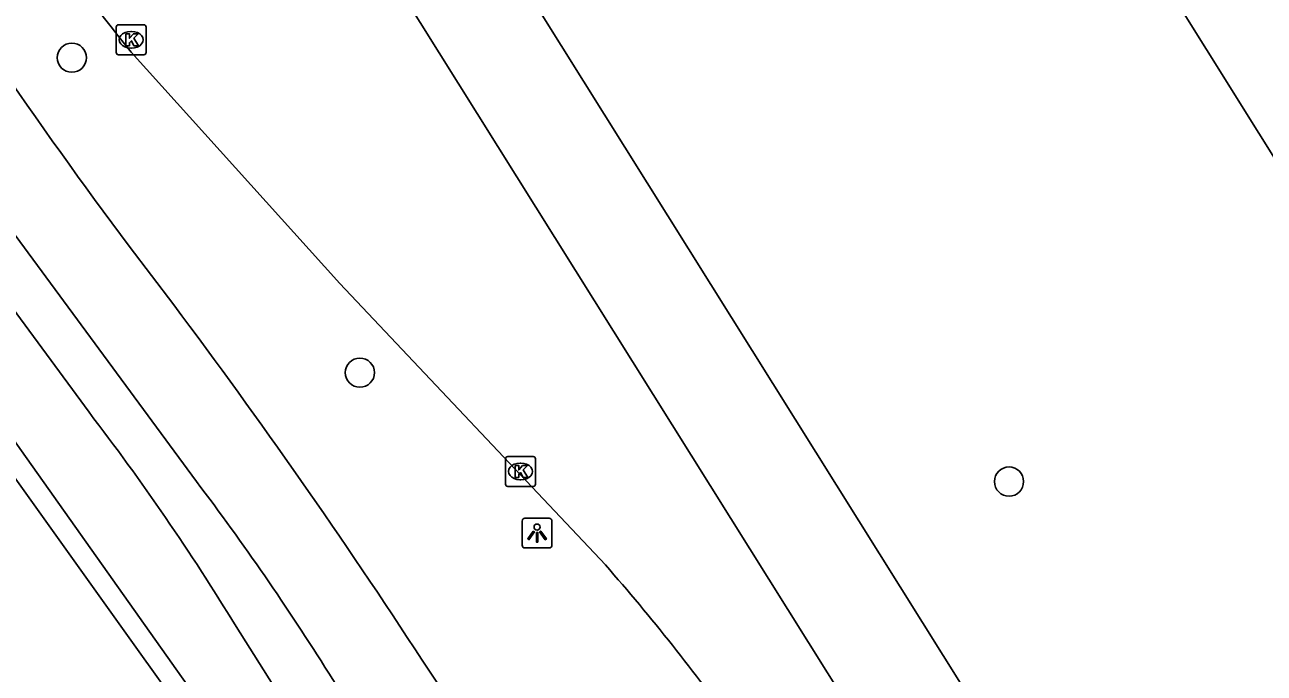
# Model space of a CAD drawing. Extents: x 159353 to 160616, y 385893 to 387321.
# Drawn here: x 160407.4 to 160448.91, y 386721.17 to 386742.88 of the extents above; entities that cross this region are included whole.
import ezdxf

# ---------------------------------------------------------------- set-up
doc = ezdxf.new("R2010")
doc.units = 0
for name, color, linetype in [('IMGEO_Boom', 7, 'Continuous'), ('IMGEO_Fietspad_gesloten', 7, 'Continuous'), ('IMGEO_Haag', 7, 'Continuous'), ('IMGEO_Kolk', 7, 'Continuous'), ('IMGEO_Lichtpunt', 7, 'Continuous'), ('IMGEO_OVBaan_gesloten', 7, 'Continuous'), ('IMGEO_Rijbaan_regionaal_gesloten', 7, 'Continuous'), ('IMGEO_Voetpad_open', 7, 'Continuous')]:
    doc.layers.add(name, color=color, linetype=linetype)

msp = doc.modelspace()

# ---------------------------------------------------------------- linework, layer by layer
at = {"layer": 'IMGEO_Boom'}
for centre in [(160408.976, 386741.78), (160418.623, 386731.235), (160440.365, 386727.588)]:
    msp.add_circle(centre, 0.489, dxfattribs=at)
at = {"layer": 'IMGEO_Fietspad_gesloten'}
for points in [[(160413.153, 386727.589), (160404.7, 386739.057)], [(160412.39, 386733.502), (160410.896, 386735.471)], [(160554.152, 386509.544), (160518.163, 386566.967), (160508.016, 386583.091), (160499.488, 386596.8), (160488.745, 386614.006), (160477.808, 386631.524), (160472.115, 386640.642), (160467.355, 386648.229), (160458.083, 386663.01), (160448.283, 386678.631), (160446.206, 386681.921), (160435.309, 386699.176), (160428.475, 386709.998), (160424.445, 386716.023), (160420.708, 386721.612)], [(160420.391, 386716.727), (160417.582, 386721.174)]]:
    msp.add_lwpolyline(points, dxfattribs=at)
for centre, radius, start, end in [((160552.458, 386841.485), 176.858, 211.7952, 216.82898), ((160234.825, 386600.427), 221.897, 33.10211, 36.84958), ((160340.746, 386672.862), 90.763, 32.16045, 37.08296)]:
    msp.add_arc(centre, radius, start, end, dxfattribs=at)
at = {"layer": 'IMGEO_Haag'}
msp.add_lwpolyline([(160414.3, 386718.722), (160400.262, 386738.521), (160365.178, 386793.738), (160364.567, 386793.394), (160382.765, 386764.339), (160399.383, 386738.444), (160411.063, 386722.127), (160413.788, 386718.321)], dxfattribs=at)
at = {"layer": 'IMGEO_Kolk'}
for p, q in [((160410.537, 386742.88), (160411.389, 386742.88)), ((160410.462, 386741.954), (160410.462, 386742.806)), ((160410.95, 386742.66), (160410.975, 386742.66)), ((160411.463, 386742.806), (160411.463, 386741.954)), ((160410.973, 386742.1), (160410.948, 386742.1)), ((160411.389, 386741.88), (160410.537, 386741.88)), ((160423.5, 386727.502), (160423.5, 386728.354)), ((160423.575, 386728.428), (160424.427, 386728.428)), ((160424.501, 386728.354), (160424.501, 386727.502)), ((160423.988, 386728.208), (160424.013, 386728.208)), ((160424.011, 386727.648), (160423.986, 386727.648)), ((160424.427, 386727.428), (160423.575, 386727.428))]:
    msp.add_line(p, q, dxfattribs=at)
for points in [[(160410.537, 386742.88), (160411.389, 386742.88)], [(160410.462, 386741.954), (160410.462, 386742.806)], [(160410.783, 386742.58), (160410.906, 386742.58), (160410.906, 386742.429), (160411.036, 386742.58), (160411.2, 386742.58), (160411.054, 386742.429), (160411.207, 386742.18), (160411.055, 386742.18), (160410.97, 386742.344), (160410.906, 386742.277), (160410.906, 386742.18), (160410.783, 386742.18), (160410.783, 386742.58)], [(160411.463, 386742.806), (160411.463, 386741.954)], [(160411.389, 386741.88), (160410.537, 386741.88)], [(160423.5, 386727.502), (160423.5, 386728.354)], [(160423.575, 386728.428), (160424.427, 386728.428)], [(160424.501, 386728.354), (160424.501, 386727.502)], [(160423.821, 386728.128), (160423.944, 386728.128), (160423.944, 386727.977), (160424.074, 386728.128), (160424.238, 386728.128), (160424.092, 386727.977), (160424.245, 386727.728), (160424.093, 386727.728), (160424.008, 386727.892), (160423.944, 386727.825), (160423.944, 386727.728), (160423.821, 386727.728), (160423.821, 386728.128)], [(160424.427, 386727.428), (160423.575, 386727.428)]]:
    msp.add_lwpolyline(points, dxfattribs=at)
for centre, start, end in [((160410.539, 386742.804), 91.552, 178.448), ((160410.539, 386742.804), 91.552, 178.448), ((160411.387, 386742.804), 1.552, 88.448), ((160411.387, 386742.804), 1.552, 88.448), ((160410.539, 386741.956), 181.552, 268.448), ((160410.539, 386741.956), 181.552, 268.448), ((160411.387, 386741.956), 271.552, 358.448), ((160411.387, 386741.956), 271.552, 358.448), ((160423.577, 386728.352), 91.552, 178.448), ((160423.577, 386728.352), 91.552, 178.448), ((160424.425, 386728.352), 1.552, 88.448), ((160424.425, 386728.352), 1.552, 88.448), ((160423.577, 386727.504), 181.552, 268.448), ((160423.577, 386727.504), 181.552, 268.448), ((160424.425, 386727.504), 271.552, 358.448), ((160424.425, 386727.504), 271.552, 358.448)]:
    msp.add_arc(centre, 0.0765, start, end, dxfattribs=at)
for centre, major_axis, ratio, start_param, end_param in [((160410.949, 386742.38), (-0.387, 0.002), 0.722429, 4.712389, 7.853982), ((160410.974, 386742.38), (-0.39, 0.002), 0.717154, 1.570796, 4.712389), ((160423.987, 386727.928), (-0.387, 0.002), 0.722429, 4.712389, 7.853982), ((160424.012, 386727.928), (-0.39, 0.002), 0.717154, 1.570796, 4.712389)]:
    msp.add_ellipse(centre, major_axis=major_axis, ratio=ratio, start_param=start_param, end_param=end_param, dxfattribs=at)
at = {"layer": 'IMGEO_Lichtpunt'}
for p, q in [((160424.058, 386726.269), (160424.058, 386725.462)), ((160424.058, 386726.269), (160424.058, 386725.462)), ((160424.96, 386726.364), (160424.152, 386726.364)), ((160424.96, 386726.364), (160424.152, 386726.364)), ((160425.054, 386725.462), (160425.054, 386726.269)), ((160425.054, 386725.462), (160425.054, 386726.269)), ((160424.152, 386725.368), (160424.96, 386725.368)), ((160424.152, 386725.368), (160424.96, 386725.368))]:
    msp.add_line(p, q, dxfattribs=at)
for points in [[(160424.432, 386725.933), (160424.471, 386725.905), (160424.283, 386725.643), (160424.245, 386725.67), (160424.432, 386725.933)], [(160424.534, 386725.885), (160424.581, 386725.885), (160424.581, 386725.563), (160424.534, 386725.563), (160424.534, 386725.885)], [(160424.644, 386725.905), (160424.682, 386725.932), (160424.869, 386725.67), (160424.83, 386725.642), (160424.644, 386725.905)]]:
    msp.add_lwpolyline(points, dxfattribs=at)
msp.add_circle((160424.557, 386726.067), 0.0994, dxfattribs=at)
for centre, start, end in [((160424.152, 386726.269), 90, 180), ((160424.152, 386726.269), 90, 180), ((160424.96, 386726.269), 0, 90), ((160424.96, 386726.269), 0, 90), ((160424.152, 386725.462), 180, 270), ((160424.152, 386725.462), 180, 270), ((160424.96, 386725.462), 270, 0), ((160424.96, 386725.462), 270, 360)]:
    msp.add_arc(centre, 0.0946, start, end, dxfattribs=at)
at = {"layer": 'IMGEO_OVBaan_gesloten'}
for points in [[(160373.314, 386825.296), (160388.475, 386801.004), (160407.471, 386770.714), (160421.847, 386747.807), (160467.213, 386675.403), (160505.396, 386614.482)], [(160441.771, 386750.382), (160486.901, 386678.259), (160530.855, 386608.191)], [(160502.351, 386612.565), (160464.17, 386673.493), (160418.678, 386746.108)]]:
    msp.add_lwpolyline(points, dxfattribs=at)
at = {"layer": 'IMGEO_Rijbaan_regionaal_gesloten'}
msp.add_lwpolyline([(160410.963, 386741.962), (160417.951, 386734.221), (160426.846, 386724.801)], dxfattribs=at)
for centre, radius, start, end in [((160535.105, 386841.008), 158.812, 214.42381, 218.5845), ((160372.112, 386676.809), 72.794, 35.72474, 41.24517)]:
    msp.add_arc(centre, radius, start, end, dxfattribs=at)
at = {"layer": 'IMGEO_Voetpad_open'}
for points in [[(160355.563, 386813.929), (160356.987, 386811.602), (160354.9, 386810.294), (160359.256, 386803.414), (160361.377, 386804.757), (160368.786, 386793.014), (160402.435, 386739.681), (160402.504, 386739.58), (160403.668, 386737.896), (160409.552, 386729.909)], [(160414.476, 386722.74), (160416.176, 386720.046)]]:
    msp.add_lwpolyline(points, dxfattribs=at)
msp.add_arc((160344.428, 386679.903), 82.108, 31.44717, 37.51898, dxfattribs=at)

doc.saveas('drawing.dxf')
